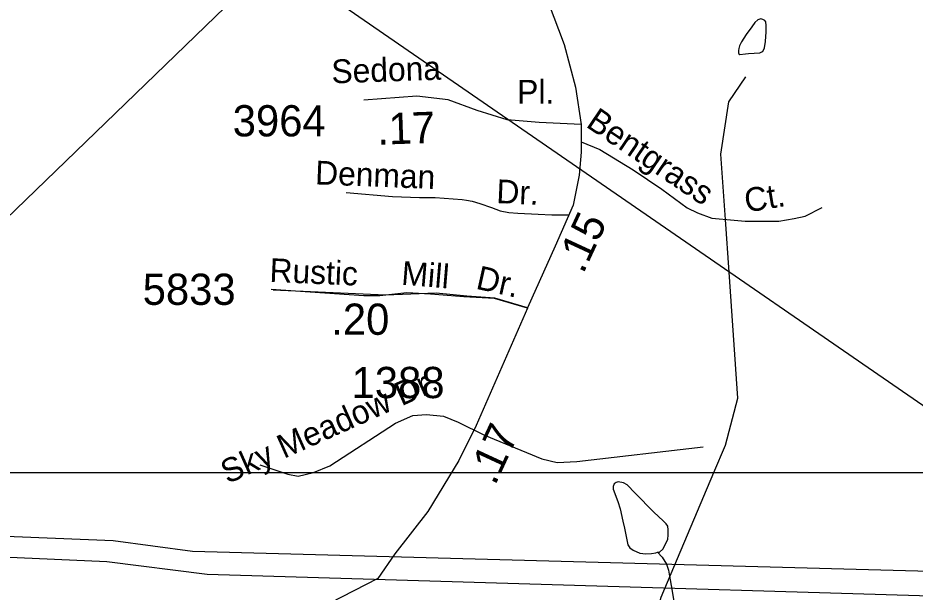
# Model space of a CAD drawing. Extents: x 2001466 to 2224147, y 644118 to 847247.
# Drawn here: x 2067521 to 2071110, y 701412 to 703710 of the extents above; entities that cross this region are included whole.
import ezdxf

# ---------------------------------------------------------------- set-up
doc = ezdxf.new("R2010")
doc.units = 0
for name, color, linetype in [('Default', 7, 'Continuous'), ('Exist Hydrographic Misc Water Feature', 7, 'Continuous'), ('Exist Road Non-System Type 51', 7, 'Continuous'), ('Exist Road Non-System Type 51 Label', 7, 'Continuous'), ('Exist Road Secondary Mileage Hundredths English Label', 7, 'Continuous'), ('Exist Road Secondary Type 51 Attributed', 7, 'Continuous'), ('Exist Road Secondary Type 51 Label', 7, 'Continuous'), ('Exist Road Secondary Type 51 Number Label', 7, 'Continuous'), ('Exist Utilities Electrical Transmission Line', 7, 'Continuous'), ('Map Preparation Inset Cut Line', 7, 'Continuous'), ('Prop Road Primary Interstate Projected', 7, 'Continuous')]:
    doc.layers.add(name, color=color, linetype=linetype)

msp = doc.modelspace()

# ---------------------------------------------------------------- linework, layer by layer
at = {"layer": 'Default'}
msp.add_lwpolyline([(2069559.2, 702548.1), (2069428, 702587.9), (2069304.8, 702593.9), (2069171.9, 702605.3), (2069076.8, 702610), (2068968.3, 702598.6), (2068904.2, 702597.5), (2068534.3, 702623.4)], dxfattribs=at)
at = {"layer": 'Exist Hydrographic Misc Water Feature'}
msp.add_line((2070366.1, 702693), (2070351.4, 702903.4), dxfattribs=at)
for points in [[(2070431.2, 703566.3), (2070442.9, 703568.2), (2070489.2, 703570.1), (2070497, 703574.2), (2070501.3, 703576.4), (2070507.1, 703590.5), (2070511, 703616.3), (2070514.6, 703654.3), (2070514.6, 703680.2), (2070512.8, 703694.3), (2070508.7, 703700.2), (2070500.9, 703704.2), (2070492.7, 703706.2), (2070481, 703702.4), (2070468.7, 703692.5), (2070456.8, 703674.4), (2070434.7, 703644.1), (2070415, 703614.2), (2070407.2, 703598.3), (2070404.9, 703588.1), (2070403.3, 703580.3), (2070402.9, 703570.2), (2070404.7, 703566.3), (2070409, 703564), (2070431.2, 703566.3)], [(2070351.4, 702903.4), (2070333.2, 703164.9), (2070365.4, 703374.2), (2070432.2, 703474.5)], [(2070305.2, 701890.9), (2070351.2, 701999.8), (2070401.2, 702189.1), (2070366.1, 702693)], [(2068420.2, 696708.2), (2068445.1, 696812.2), (2068561.1, 696964.1), (2068594.1, 697153.7), (2068694.2, 697328.9), (2068727.2, 697528.3), (2068976.1, 697962.8), (2069275.1, 698265.2), (2069616.1, 698714.3), (2069641.1, 698789.2), (2069648.1, 699140), (2069815.2, 699356.5), (2069856.2, 699490.2), (2069881.2, 699699.7), (2069847.2, 699815.2), (2069846.2, 700346.7), (2069887.2, 700647.7), (2070094.3, 701391.5), (2070305.2, 701890.9)], [(2070078.9, 701572.2), (2070086.9, 701572.2), (2070100.6, 701583.9), (2070110.5, 701601.9), (2070120.5, 701623.8), (2070122.4, 701640.2), (2070122.8, 701662), (2070120.3, 701676.2), (2070114.4, 701686), (2070102.3, 701698), (2070064.6, 701731.7), (2069990.1, 701807.9), (2069957.9, 701841.6), (2069944, 701849.8), (2069922, 701853.5), (2069914, 701851.5), (2069906.5, 701845.8), (2069902.2, 701835.5), (2069902.2, 701823.7), (2069920.6, 701775.4), (2069930.4, 701745.5), (2069940.5, 701695.8), (2069946.9, 701667.6), (2069961, 701601.8), (2069968.6, 701589.7), (2069982.7, 701579.9), (2070008.8, 701567.8), (2070032.8, 701565.8), (2070054.9, 701566.1), (2070073, 701569.8), (2070078.9, 701572.2)], [(2070078.9, 701572.2), (2070098.8, 701552.1), (2070115, 701524.1), (2070123, 701500.2), (2070126.9, 701476.1), (2070136.9, 701424.2), (2070145.3, 701374.3), (2070149.2, 701344.1), (2070151.5, 701332)]]:
    msp.add_lwpolyline(points, dxfattribs=at)
at = {"layer": 'Exist Road Non-System Type 51'}
for points in [[(2069774.4, 703215), (2069849.4, 703184.4), (2069981.7, 703102.9)], [(2069981.7, 703102.9), (2070097, 703024.9), (2070198.8, 702950.2), (2070239.5, 702929.9), (2070297.1, 702909.5), (2070386.3, 702900.3), (2070430.7, 702896.8)], [(2068833.6, 703011.1), (2069019.9, 702995.2), (2069127.8, 702991), (2069189.8, 702991.7), (2069297.7, 702983.5), (2069315.6, 702981.1), (2069337.5, 702976.7), (2069369.4, 702968), (2069415, 702951.1), (2069450.8, 702938.4), (2069484.6, 702931.7), (2069520.6, 702929), (2069602.5, 702925.3), (2069656.4, 702922.2), (2069725.8, 702922.9)], [(2070430.7, 702896.8), (2070564.6, 702896.8), (2070625.7, 702907), (2070669.8, 702917.2), (2070737.6, 702951.1)], [(2069559.8, 702549.5), (2069428.5, 702589.3), (2069317.2, 702597.2), (2069193.9, 702609.2), (2068991, 702601.2), (2068541.6, 702621.1)], [(2068488.4, 701921.3), (2068601.2, 701883.7), (2068642.3, 701876.8), (2068703.8, 701890.5), (2068768.7, 701917.9), (2069031.9, 702088.9), (2069100.3, 702119.7), (2069155, 702123.1), (2069223.4, 702116.3), (2069281.5, 702092.3), (2069387.4, 702041), (2069616.5, 701945.2), (2069678, 701931.6), (2069756.6, 701935), (2070262.5, 701993.1)], [(2069160.7, 701734.7), (2069028.5, 701565.6), (2068960.2, 701466.4), (2068626.6, 701294.1)]]:
    msp.add_lwpolyline(points, dxfattribs=at)
at = {"layer": 'Exist Road Secondary Type 51 Attributed'}
for points in [[(2069530.3, 704110), (2069569.3, 703965.1), (2069642.5, 703774), (2069706.2, 703603.6), (2069751.5, 703433.2), (2069773.8, 703283.5)], [(2069773.8, 703283.5), (2069606.7, 703291.4), (2069477.8, 703302.6), (2069358.5, 703339.2), (2069242.3, 703382.2), (2069116.5, 703396.6), (2068905.3, 703380.6)], [(2069773.8, 703283.5), (2069774.2, 703172.8), (2069766.3, 703080.4), (2069742.4, 702961), (2069670.8, 702796.9), (2069559.8, 702549.5), (2069559.2, 702548.1)], [(2069559.2, 702548.1), (2069354.1, 702078.7), (2069284.8, 701938.5), (2069160.7, 701734.7)]]:
    msp.add_lwpolyline(points, dxfattribs=at)
at = {"layer": 'Exist Utilities Electrical Transmission Line'}
for points in [[(2066436.5, 701890.9), (2066453.7, 701909.6), (2067112.4, 702558.6), (2068549.7, 703948.7)], [(2068549.7, 703948.7), (2072543.6, 701192.8), (2074300, 699896.9), (2076270.6, 699782.7)]]:
    msp.add_lwpolyline(points, dxfattribs=at)
at = {"layer": 'Map Preparation Inset Cut Line'}
for p, q in [((2066436.5, 701890.9), (2069183.5, 701890.9)), ((2069183.5, 701890.9), (2070305.2, 701890.9)), ((2070305.2, 701890.9), (2071530, 701890.9))]:
    msp.add_line(p, q, dxfattribs=at)
at = {"layer": 'Prop Road Primary Interstate Projected'}
for points in [[(2087363.1, 693188.9), (2085399.6, 694464.7), (2084591.8, 695353.8), (2083870.9, 695832.5), (2082070.2, 697817.6), (2081425.1, 698360.5), (2079279.3, 698919.9), (2078807.9, 699294.8), (2075880.5, 700481.4), (2072497.1, 701458.1), (2068219.3, 701575.1), (2067901.8, 701616.9), (2065228.2, 701725.5), (2064726.9, 701625.2), (2063406.9, 700931.4), (2061568.8, 701173.8), (2059409.2, 700780.1), (2057204.8, 700040.3), (2055501.7, 700496.4), (2053585.3, 701988.7), (2052466.9, 703616.8), (2051649.3, 704430.8), (2050353.5, 704816.1)], [(2087330.2, 693088), (2085319, 694366.8), (2084537, 695247.1), (2083754.9, 695785), (2081962.7, 697741.1), (2081376.2, 698230.1), (2079255.1, 698786.9), (2078753.5, 699186), (2075872.5, 700354.7), (2072463.7, 701357.7), (2068277.8, 701483.1), (2067876.8, 701533.3), (2065245, 701650.3), (2064785.4, 701541.6), (2063390.2, 700814.4), (2061602.2, 701073.5), (2059457.7, 700670.9), (2057204.8, 699933), (2055461.5, 700415.9), (2053514.5, 701910.8), (2052360.7, 703560.1), (2051599.7, 704324.7), (2050339.7, 704700.7)]]:
    msp.add_lwpolyline(points, dxfattribs=at)

# ---------------------------------------------------------------- texts
at = {"layer": 'Exist Road Non-System Type 51 Label'}
for s, rotation, p in [('Bentgrass', 325.9122, (2069789.2, 703277.2)), ('Denman', 357.7714, (2068708.8, 703044.3)), ('Dr.', 357.4366, (2069433.6, 702969.5)), ('Ct.', 9.4661, (2070435.3, 702931.3)), ('Sky Meadow Dr.', 24.0962, (2068359.4, 701844.3))]:
    msp.add_text(s, height=95, rotation=rotation, dxfattribs=at).set_placement(p)
at = {"layer": 'Exist Road Secondary Mileage Hundredths English Label'}
for s, rotation, p in [('.17', 1.9759, (2068959.6, 703202.7)), ('.15', 65.1449, (2069781.9, 702682.4)), ('.20', 359.9201, (2068774.4, 702442.2)), ('.17', 65.1449, (2069429.4, 701835.5))]:
    msp.add_text(s, height=125, rotation=rotation, dxfattribs=at).set_placement(p)
at = {"layer": 'Exist Road Secondary Type 51 Label'}
for s, rotation, p in [('Sedona', 1.9759, (2068776.9, 703448.2)), ('Rustic', 357.5772, (2068526.3, 702653.8)), ('Mill', 355.3245, (2069052.6, 702642.9)), ('Dr.', 347.4712, (2069349.3, 702627))]:
    msp.add_text(s, height=95, rotation=rotation, dxfattribs=at).set_placement(p)
msp.add_text('Pl.', height=95, dxfattribs=at).set_placement((2069518.2, 703367.5))
at = {"layer": 'Exist Road Secondary Type 51 Number Label'}
for s, p in [('3964', (2068380.4, 703236.2)), ('5833', (2068020.2, 702561.8)), ('1388', (2068855.9, 702188.6))]:
    msp.add_text(s, height=125, dxfattribs=at).set_placement(p)

doc.saveas('drawing.dxf')
